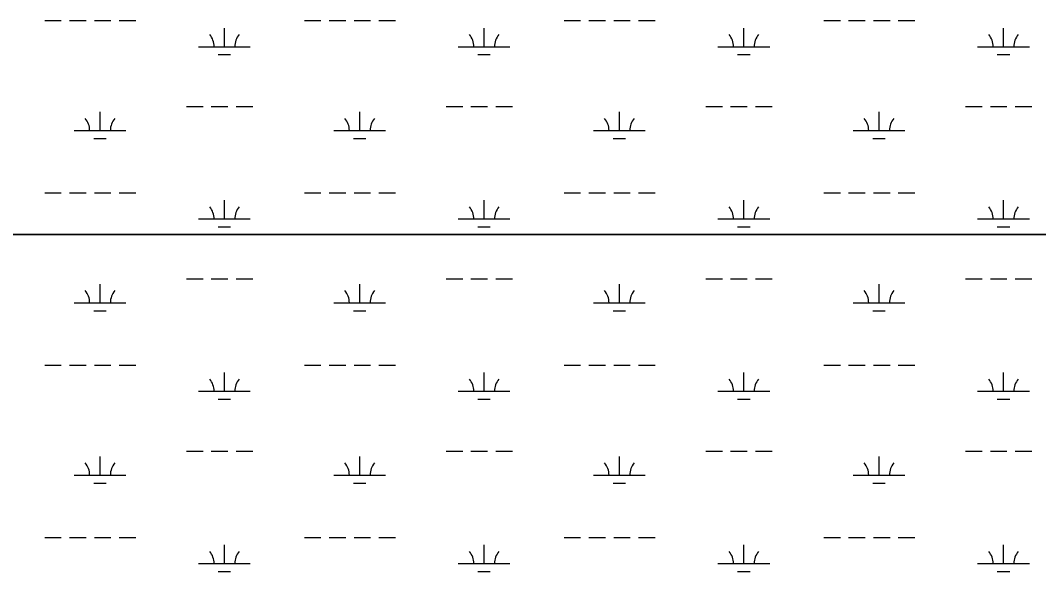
# Model space of a CAD drawing. Extents: x 3161564 to 3199464, y 849354 to 874788.
# Drawn here: x 3188545 to 3190514, y 864970 to 866034 of the extents above; entities that cross this region are included whole.
import ezdxf

# ---------------------------------------------------------------- set-up
doc = ezdxf.new("R2010")
doc.units = 0
doc.layers.add('V-SITE-VEGE', color=7, linetype='Continuous')
doc.layers.add('V-WETL-SWMP', color=7, linetype='Continuous')

msp = doc.modelspace()

# ---------------------------------------------------------------- linework, layer by layer
at = {"layer": 'V-SITE-VEGE'}
for points in [[(3187147.5, 865620.5), (3191870, 865620.5)], [(3193473.2, 865620.5), (3187147.5, 865620.5)]]:
    msp.add_lwpolyline(points, dxfattribs=at)
at = {"layer": 'V-WETL-SWMP'}
for p, q in [((3188592.6, 866034.2), (3188624.6, 866034.2)), ((3188640.6, 866034.2), (3188672.6, 866034.2)), ((3188688.6, 866034.2), (3188720.6, 866034.2)), ((3188736.6, 866034.2), (3188768.6, 866034.2)), ((3189094.5, 866034.2), (3189126.5, 866034.2)), ((3189142.5, 866034.2), (3189174.5, 866034.2)), ((3189190.5, 866034.2), (3189222.5, 866034.2)), ((3189238.5, 866034.2), (3189270.5, 866034.2)), ((3189596.4, 866034.2), (3189628.4, 866034.2)), ((3189644.4, 866034.2), (3189676.4, 866034.2)), ((3189692.4, 866034.2), (3189724.4, 866034.2)), ((3189740.4, 866034.2), (3189772.4, 866034.2)), ((3190098.3, 866034.2), (3190130.3, 866034.2)), ((3190146.3, 866034.2), (3190178.3, 866034.2)), ((3190194.3, 866034.2), (3190226.3, 866034.2)), ((3190242.3, 866034.2), (3190274.3, 866034.2)), ((3188939.9, 865983.4), (3188939.9, 866019.4)), ((3189441.8, 865983.4), (3189441.8, 866019.4)), ((3189943.7, 865983.4), (3189943.7, 866019.4)), ((3190445.6, 865983.4), (3190445.6, 866019.4)), ((3188889.9, 865983.4), (3188989.9, 865983.4)), ((3189391.8, 865983.4), (3189491.8, 865983.4)), ((3189893.7, 865983.4), (3189993.7, 865983.4)), ((3190395.6, 865983.4), (3190495.6, 865983.4)), ((3188927.9, 865968), (3188951.9, 865968)), ((3189429.8, 865968), (3189453.8, 865968)), ((3189931.7, 865968), (3189955.7, 865968)), ((3190433.6, 865968), (3190457.6, 865968)), ((3188699.4, 865821.6), (3188699.4, 865857.6)), ((3188866.5, 865868), (3188898.5, 865868)), ((3188914.5, 865868), (3188946.5, 865868)), ((3188962.5, 865868), (3188994.5, 865868)), ((3189201.3, 865821.6), (3189201.3, 865857.6)), ((3189368.4, 865868), (3189400.4, 865868)), ((3189416.4, 865868), (3189448.4, 865868)), ((3189464.4, 865868), (3189496.4, 865868)), ((3189703.3, 865821.6), (3189703.3, 865857.6)), ((3189870.3, 865868), (3189902.3, 865868)), ((3189918.3, 865868), (3189950.3, 865868)), ((3189966.3, 865868), (3189998.3, 865868)), ((3190205.2, 865821.6), (3190205.2, 865857.6)), ((3190372.2, 865868), (3190404.2, 865868)), ((3190420.2, 865868), (3190452.2, 865868)), ((3190468.2, 865868), (3190500.2, 865868)), ((3188649.4, 865821.6), (3188749.4, 865821.6)), ((3189151.3, 865821.6), (3189251.3, 865821.6)), ((3189653.3, 865821.6), (3189753.3, 865821.6)), ((3190155.2, 865821.6), (3190255.2, 865821.6)), ((3188687.4, 865806.1), (3188711.4, 865806.1)), ((3189189.3, 865806.1), (3189213.3, 865806.1)), ((3189691.3, 865806.1), (3189715.3, 865806.1)), ((3190193.2, 865806.1), (3190217.2, 865806.1)), ((3188592.6, 865701.5), (3188624.6, 865701.5)), ((3188640.6, 865701.5), (3188672.6, 865701.5)), ((3188688.6, 865701.5), (3188720.6, 865701.5)), ((3188736.6, 865701.5), (3188768.6, 865701.5)), ((3189094.5, 865701.5), (3189126.5, 865701.5)), ((3189142.5, 865701.5), (3189174.5, 865701.5)), ((3189190.5, 865701.5), (3189222.5, 865701.5)), ((3189238.5, 865701.5), (3189270.5, 865701.5)), ((3189596.4, 865701.5), (3189628.4, 865701.5)), ((3189644.4, 865701.5), (3189676.4, 865701.5)), ((3189692.4, 865701.5), (3189724.4, 865701.5)), ((3189740.4, 865701.5), (3189772.4, 865701.5)), ((3190098.3, 865701.5), (3190130.3, 865701.5)), ((3190146.3, 865701.5), (3190178.3, 865701.5)), ((3190194.3, 865701.5), (3190226.3, 865701.5)), ((3190242.3, 865701.5), (3190274.3, 865701.5)), ((3188939.9, 865650.8), (3188939.9, 865686.8)), ((3189441.8, 865650.8), (3189441.8, 865686.8)), ((3189943.7, 865650.8), (3189943.7, 865686.8)), ((3190445.6, 865650.8), (3190445.6, 865686.8)), ((3188889.9, 865650.8), (3188989.9, 865650.8)), ((3189391.8, 865650.8), (3189491.8, 865650.8)), ((3189893.7, 865650.8), (3189993.7, 865650.8)), ((3190395.6, 865650.8), (3190495.6, 865650.8)), ((3188927.9, 865635.3), (3188951.9, 865635.3)), ((3189429.8, 865635.3), (3189453.8, 865635.3)), ((3189931.7, 865635.3), (3189955.7, 865635.3)), ((3190433.6, 865635.3), (3190457.6, 865635.3)), ((3188699.4, 865488.9), (3188699.4, 865524.9)), ((3188866.5, 865535.3), (3188898.5, 865535.3)), ((3188914.5, 865535.3), (3188946.5, 865535.3)), ((3188962.5, 865535.3), (3188994.5, 865535.3)), ((3189201.3, 865488.9), (3189201.3, 865524.9)), ((3189368.4, 865535.3), (3189400.4, 865535.3)), ((3189416.4, 865535.3), (3189448.4, 865535.3)), ((3189464.4, 865535.3), (3189496.4, 865535.3)), ((3189703.3, 865488.9), (3189703.3, 865524.9)), ((3189870.3, 865535.3), (3189902.3, 865535.3)), ((3189918.3, 865535.3), (3189950.3, 865535.3)), ((3189966.3, 865535.3), (3189998.3, 865535.3)), ((3190205.2, 865488.9), (3190205.2, 865524.9)), ((3190372.2, 865535.3), (3190404.2, 865535.3)), ((3190420.2, 865535.3), (3190452.2, 865535.3)), ((3190468.2, 865535.3), (3190500.2, 865535.3)), ((3188649.4, 865488.9), (3188749.4, 865488.9)), ((3189151.3, 865488.9), (3189251.3, 865488.9)), ((3189653.3, 865488.9), (3189753.3, 865488.9)), ((3190155.2, 865488.9), (3190255.2, 865488.9)), ((3188687.4, 865473.5), (3188711.4, 865473.5)), ((3189189.3, 865473.5), (3189213.3, 865473.5)), ((3189691.3, 865473.5), (3189715.3, 865473.5)), ((3190193.2, 865473.5), (3190217.2, 865473.5)), ((3188592.6, 865368.8), (3188624.6, 865368.8)), ((3188640.6, 865368.8), (3188672.6, 865368.8)), ((3188688.6, 865368.8), (3188720.6, 865368.8)), ((3188736.6, 865368.8), (3188768.6, 865368.8)), ((3189094.5, 865368.8), (3189126.5, 865368.8)), ((3189142.5, 865368.8), (3189174.5, 865368.8)), ((3189190.5, 865368.8), (3189222.5, 865368.8)), ((3189238.5, 865368.8), (3189270.5, 865368.8)), ((3189596.4, 865368.8), (3189628.4, 865368.8)), ((3189644.4, 865368.8), (3189676.4, 865368.8)), ((3189692.4, 865368.8), (3189724.4, 865368.8)), ((3189740.4, 865368.8), (3189772.4, 865368.8)), ((3190098.3, 865368.8), (3190130.3, 865368.8)), ((3190146.3, 865368.8), (3190178.3, 865368.8)), ((3190194.3, 865368.8), (3190226.3, 865368.8)), ((3190242.3, 865368.8), (3190274.3, 865368.8)), ((3188939.9, 865318.1), (3188939.9, 865354.1)), ((3189441.8, 865318.1), (3189441.8, 865354.1)), ((3189943.7, 865318.1), (3189943.7, 865354.1)), ((3190445.6, 865318.1), (3190445.6, 865354.1)), ((3188889.9, 865318.1), (3188989.9, 865318.1)), ((3189391.8, 865318.1), (3189491.8, 865318.1)), ((3189893.7, 865318.1), (3189993.7, 865318.1)), ((3190395.6, 865318.1), (3190495.6, 865318.1)), ((3188927.9, 865302.6), (3188951.9, 865302.6)), ((3189429.8, 865302.6), (3189453.8, 865302.6)), ((3189931.7, 865302.6), (3189955.7, 865302.6)), ((3190433.6, 865302.6), (3190457.6, 865302.6)), ((3188699.4, 865156.2), (3188699.4, 865192.2)), ((3188866.5, 865202.6), (3188898.5, 865202.6)), ((3188914.5, 865202.6), (3188946.5, 865202.6)), ((3188962.5, 865202.6), (3188994.5, 865202.6)), ((3189201.3, 865156.2), (3189201.3, 865192.2)), ((3189368.4, 865202.6), (3189400.4, 865202.6)), ((3189416.4, 865202.6), (3189448.4, 865202.6)), ((3189464.4, 865202.6), (3189496.4, 865202.6)), ((3189703.3, 865156.2), (3189703.3, 865192.2)), ((3189870.3, 865202.6), (3189902.3, 865202.6)), ((3189918.3, 865202.6), (3189950.3, 865202.6)), ((3189966.3, 865202.6), (3189998.3, 865202.6)), ((3190205.2, 865156.2), (3190205.2, 865192.2)), ((3190372.2, 865202.6), (3190404.2, 865202.6)), ((3190420.2, 865202.6), (3190452.2, 865202.6)), ((3190468.2, 865202.6), (3190500.2, 865202.6)), ((3188649.4, 865156.2), (3188749.4, 865156.2)), ((3189151.3, 865156.2), (3189251.3, 865156.2)), ((3189653.3, 865156.2), (3189753.3, 865156.2)), ((3190155.2, 865156.2), (3190255.2, 865156.2)), ((3188687.4, 865140.8), (3188711.4, 865140.8)), ((3189189.3, 865140.8), (3189213.3, 865140.8)), ((3189691.3, 865140.8), (3189715.3, 865140.8)), ((3190193.2, 865140.8), (3190217.2, 865140.8)), ((3188592.6, 865036.1), (3188624.6, 865036.1)), ((3188640.6, 865036.1), (3188672.6, 865036.1)), ((3188688.6, 865036.1), (3188720.6, 865036.1)), ((3188736.6, 865036.1), (3188768.6, 865036.1)), ((3189094.5, 865036.1), (3189126.5, 865036.1)), ((3189142.5, 865036.1), (3189174.5, 865036.1)), ((3189190.5, 865036.1), (3189222.5, 865036.1)), ((3189238.5, 865036.1), (3189270.5, 865036.1)), ((3189596.4, 865036.1), (3189628.4, 865036.1)), ((3189644.4, 865036.1), (3189676.4, 865036.1)), ((3189692.4, 865036.1), (3189724.4, 865036.1)), ((3189740.4, 865036.1), (3189772.4, 865036.1)), ((3190098.3, 865036.1), (3190130.3, 865036.1)), ((3190146.3, 865036.1), (3190178.3, 865036.1)), ((3190194.3, 865036.1), (3190226.3, 865036.1)), ((3190242.3, 865036.1), (3190274.3, 865036.1)), ((3188939.9, 864985.4), (3188939.9, 865021.4)), ((3189441.8, 864985.4), (3189441.8, 865021.4)), ((3189943.7, 864985.4), (3189943.7, 865021.4)), ((3190445.6, 864985.4), (3190445.6, 865021.4)), ((3188889.9, 864985.4), (3188989.9, 864985.4)), ((3188927.9, 864970), (3188951.9, 864970)), ((3189391.8, 864985.4), (3189491.8, 864985.4)), ((3189429.8, 864970), (3189453.8, 864970)), ((3189893.7, 864985.4), (3189993.7, 864985.4)), ((3189931.7, 864970), (3189955.7, 864970)), ((3190395.6, 864985.4), (3190495.6, 864985.4)), ((3190433.6, 864970), (3190457.6, 864970))]:
    msp.add_line(p, q, dxfattribs=at)
for centre, start, end in [((3188884.7, 865983.9), 359.2282, 40.7718), ((3188995.2, 865983.9), 139.2282, 180.7718), ((3189386.6, 865983.9), 359.2282, 40.7718), ((3189497.1, 865983.9), 139.2282, 180.7718), ((3189888.5, 865983.9), 359.2282, 40.7718), ((3189999, 865983.9), 139.2282, 180.7718), ((3190390.4, 865983.9), 359.2282, 40.7718), ((3190500.9, 865983.9), 139.2282, 180.7718), ((3188644.2, 865822), 359.2282, 40.7718), ((3188754.7, 865822), 139.2282, 180.7718), ((3189146.1, 865822), 359.2282, 40.7718), ((3189256.6, 865822), 139.2282, 180.7718), ((3189648, 865822), 359.2282, 40.7718), ((3189758.5, 865822), 139.2282, 180.7718), ((3190149.9, 865822), 359.2282, 40.7718), ((3190260.4, 865822), 139.2282, 180.7718), ((3188884.7, 865651.2), 359.2282, 40.7718), ((3188995.2, 865651.2), 139.2282, 180.7718), ((3189386.6, 865651.2), 359.2282, 40.7718), ((3189497.1, 865651.2), 139.2282, 180.7718), ((3189888.5, 865651.2), 359.2282, 40.7718), ((3189999, 865651.2), 139.2282, 180.7718), ((3190390.4, 865651.2), 359.2282, 40.7718), ((3190500.9, 865651.2), 139.2282, 180.7718), ((3188644.2, 865489.4), 359.2282, 40.7718), ((3188754.7, 865489.4), 139.2282, 180.7718), ((3189146.1, 865489.4), 359.2282, 40.7718), ((3189256.6, 865489.4), 139.2282, 180.7718), ((3189648, 865489.4), 359.2282, 40.7718), ((3189758.5, 865489.4), 139.2282, 180.7718), ((3190149.9, 865489.4), 359.2282, 40.7718), ((3190260.4, 865489.4), 139.2282, 180.7718), ((3188884.7, 865318.6), 359.2282, 40.7718), ((3188995.2, 865318.6), 139.2282, 180.7718), ((3189386.6, 865318.6), 359.2282, 40.7718), ((3189497.1, 865318.6), 139.2282, 180.7718), ((3189888.5, 865318.6), 359.2282, 40.7718), ((3189999, 865318.6), 139.2282, 180.7718), ((3190390.4, 865318.6), 359.2282, 40.7718), ((3190500.9, 865318.6), 139.2282, 180.7718), ((3188644.2, 865156.7), 359.2282, 40.7718), ((3188754.7, 865156.7), 139.2282, 180.7718), ((3189146.1, 865156.7), 359.2282, 40.7718), ((3189256.6, 865156.7), 139.2282, 180.7718), ((3189648, 865156.7), 359.2282, 40.7718), ((3189758.5, 865156.7), 139.2282, 180.7718), ((3190149.9, 865156.7), 359.2282, 40.7718), ((3190260.4, 865156.7), 139.2282, 180.7718), ((3188884.7, 864985.9), 359.2282, 40.7718), ((3188995.2, 864985.9), 139.2282, 180.7718), ((3189386.6, 864985.9), 359.2282, 40.7718), ((3189497.1, 864985.9), 139.2282, 180.7718), ((3189888.5, 864985.9), 359.2282, 40.7718), ((3189999, 864985.9), 139.2282, 180.7718), ((3190390.4, 864985.9), 359.2282, 40.7718), ((3190500.9, 864985.9), 139.2282, 180.7718)]:
    msp.add_arc(centre, 35.2, start, end, dxfattribs=at)

doc.saveas('drawing.dxf')
